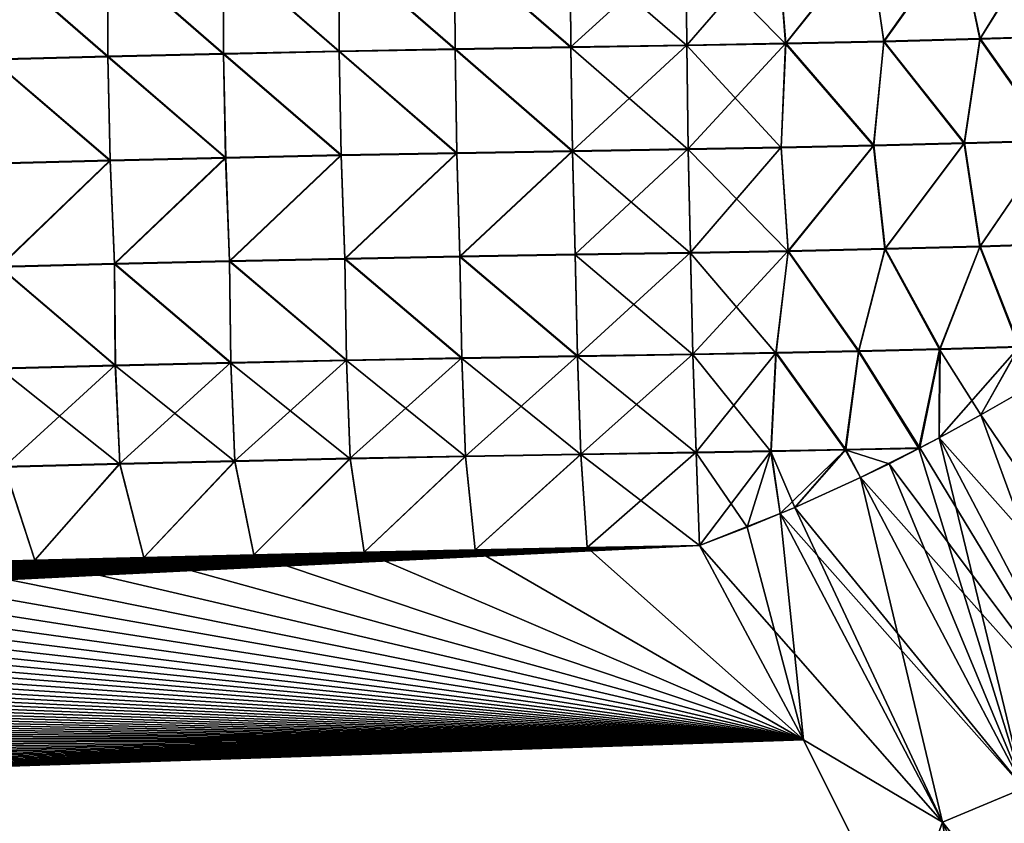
# Model space of a CAD drawing. Header units: metres. Extents: x -61 to 49, y -32 to 32.
# Tile 277 of 343: x 39.43 to 41.7, y 8.21 to 10.06. Entities that reach past the tile are written whole.
import ezdxf

# ---------------------------------------------------------------- set-up
doc = ezdxf.new("R2010")
doc.units = ezdxf.units.M
doc.layers.add('solid_K_27_40_10_000Y34', color=7, linetype='CONTINUOUS')

msp = doc.modelspace()

# ---------------------------------------------------------------- linework, layer by layer
at = {"layer": 'solid_K_27_40_10_000Y34'}
for points in [[(41.176464, 10.237328, -22.693737), (40.967422, 9.996959, -22.730373), (40.965145, 10.233539, -22.69595)], [(41.195183, 10.001067, -22.727312), (40.967422, 9.996959, -22.730373), (41.176464, 10.237328, -22.693737)], [(41.195183, 10.001067, -22.727312), (41.176464, 10.237328, -22.693737), (41.38628, 10.241897, -22.668592)], [(41.38699, 10.240508, 22.668768), (41.17683, 10.23593, 22.694006), (41.194984, 9.999634, 22.727448)], [(41.38699, 10.240508, 22.668768), (41.194984, 9.999634, 22.727448), (41.42067, 10.004619, 22.698399)], [(41.421078, 10.006058, -22.698193), (41.195183, 10.001067, -22.727312), (41.38628, 10.241897, -22.668592)], [(41.421078, 10.006058, -22.698193), (41.38628, 10.241897, -22.668592), (41.592106, 10.24719, -22.620815)], [(41.593143, 10.245813, 22.620827), (41.38699, 10.240508, 22.668768), (41.42067, 10.004619, 22.698399)], [(41.593143, 10.245813, 22.620827), (41.42067, 10.004619, 22.698399), (41.641533, 10.010419, 22.643723)], [(41.642132, 10.011866, -22.6434), (41.421078, 10.006058, -22.698193), (41.592106, 10.24719, -22.620815)], [(41.642132, 10.011866, -22.6434), (41.592106, 10.24719, -22.620815), (41.791512, 10.253147, -22.550968)], [(41.792839, 10.251784, 22.550747), (41.593143, 10.245813, 22.620827), (41.641533, 10.010419, 22.643723)], [(41.792839, 10.251784, 22.550747), (41.641533, 10.010419, 22.643723), (41.854668, 10.016959, 22.564144)], [(41.855438, 10.018414, -22.563656), (41.642132, 10.011866, -22.6434), (41.791512, 10.253147, -22.550968)], [(40.168262, 9.983141, -22.69355), (39.902027, 10.214033, -22.64599), (40.167763, 10.219719, -22.65901)], [(40.168289, 9.981753, 22.693668), (40.167782, 10.218363, 22.659292), (39.902046, 10.212693, 22.646269)], [(40.434624, 9.988289, -22.706173), (40.167763, 10.219719, -22.65901), (40.433533, 10.224865, -22.671679)], [(40.434624, 9.988289, -22.706173), (40.168262, 9.983141, -22.69355), (40.167763, 10.219719, -22.65901)], [(40.434647, 9.986887, 22.706293), (40.433548, 10.223493, 22.671963), (40.167782, 10.218363, 22.659292)], [(40.168289, 9.981753, 22.693668), (40.434647, 9.986887, 22.706293), (40.167782, 10.218363, 22.659292)], [(40.701012, 9.992894, -22.718447), (40.433533, 10.224865, -22.671679), (40.699326, 10.229471, -22.68399)], [(40.701012, 9.992894, -22.718447), (40.434624, 9.988289, -22.706173), (40.433533, 10.224865, -22.671679)], [(40.701031, 9.99148, 22.718567), (40.699337, 10.228083, 22.684278), (40.433548, 10.223493, 22.671963)], [(40.434647, 9.986887, 22.706293), (40.701031, 9.99148, 22.718567), (40.433548, 10.223493, 22.671963)], [(40.701012, 9.992894, -22.718447), (40.699326, 10.229471, -22.68399), (40.965145, 10.233539, -22.69595)], [(40.967442, 9.99553, 22.730494), (40.965153, 10.232134, 22.696239), (40.699337, 10.228083, 22.684278)], [(40.701031, 9.99148, 22.718567), (40.967442, 9.99553, 22.730494), (40.699337, 10.228083, 22.684278)], [(40.701012, 9.992894, -22.718447), (40.965145, 10.233539, -22.69595), (40.967422, 9.996959, -22.730373)], [(41.17683, 10.23593, 22.694006), (40.965153, 10.232134, 22.696239), (41.194984, 9.999634, 22.727448)], [(41.194984, 9.999634, 22.727448), (40.965153, 10.232134, 22.696239), (40.967442, 9.99553, 22.730494)], [(39.635632, 9.971218, -22.667261), (39.369362, 9.964439, -22.653595), (39.370636, 10.201035, -22.618887)], [(39.369396, 9.963094, 22.653713), (39.635662, 9.969858, 22.667379), (39.370663, 10.199727, 22.619162)], [(39.635632, 9.971218, -22.667261), (39.370636, 10.201035, -22.618887), (39.636314, 10.207806, -22.632614)], [(39.635662, 9.969858, 22.667379), (39.636341, 10.206482, 22.632891), (39.370663, 10.199727, 22.619162)], [(39.901932, 9.977451, -22.680578), (39.635632, 9.971218, -22.667261), (39.636314, 10.207806, -22.632614)], [(39.635662, 9.969858, 22.667379), (39.901962, 9.976078, 22.680698), (39.636341, 10.206482, 22.632891)], [(39.901932, 9.977451, -22.680578), (39.636314, 10.207806, -22.632614), (39.902027, 10.214033, -22.64599)], [(39.901962, 9.976078, 22.680698), (39.902046, 10.212693, 22.646269), (39.636341, 10.206482, 22.632891)], [(40.168262, 9.983141, -22.69355), (39.901932, 9.977451, -22.680578), (39.902027, 10.214033, -22.64599)], [(39.901962, 9.976078, 22.680698), (40.168289, 9.981753, 22.693668), (39.902046, 10.212693, 22.646269)], [(41.606224, 9.771751, -22.661924), (41.421078, 10.006058, -22.698193), (41.642132, 10.011866, -22.6434)], [(41.808601, 9.777748, -22.592434), (41.606224, 9.771751, -22.661924), (41.642132, 10.011866, -22.6434)], [(41.854668, 10.016959, 22.564144), (41.641533, 10.010419, 22.643723), (41.807655, 9.776284, 22.592775)], [(41.808601, 9.777748, -22.592434), (41.642132, 10.011866, -22.6434), (41.855438, 10.018414, -22.563656)], [(40.438877, 9.749329, -22.712309), (40.168262, 9.983141, -22.69355), (40.434624, 9.988289, -22.706173)], [(40.704922, 9.753924, -22.724499), (40.434624, 9.988289, -22.706173), (40.701012, 9.992894, -22.718447)], [(40.704922, 9.753924, -22.724499), (40.438877, 9.749329, -22.712309), (40.434624, 9.988289, -22.706173)], [(40.704948, 9.752503, 22.724449), (40.701031, 9.99148, 22.718567), (40.434647, 9.986887, 22.706293)], [(40.704922, 9.753924, -22.724499), (40.701012, 9.992894, -22.718447), (40.967422, 9.996959, -22.730373)], [(40.971016, 9.756545, 22.736298), (40.967442, 9.99553, 22.730494), (40.701031, 9.99148, 22.718567)], [(40.704948, 9.752503, 22.724449), (40.971016, 9.756545, 22.736298), (40.701031, 9.99148, 22.718567)], [(40.704922, 9.753924, -22.724499), (40.967422, 9.996959, -22.730373), (40.970989, 9.757978, -22.736347)], [(41.195183, 10.001067, -22.727312), (40.970989, 9.757978, -22.736347), (40.967422, 9.996959, -22.730373)], [(41.194984, 9.999634, 22.727448), (40.967442, 9.99553, 22.730494), (41.184769, 9.760371, 22.734262)], [(41.184769, 9.760371, 22.734262), (40.967442, 9.99553, 22.730494), (40.971016, 9.756545, 22.736298)], [(41.185005, 9.761809, -22.734295), (40.970989, 9.757978, -22.736347), (41.195183, 10.001067, -22.727312)], [(41.194984, 9.999634, 22.727448), (41.184769, 9.760371, 22.734262), (41.397072, 9.764973, 22.709431)], [(41.39756, 9.766418, -22.709393), (41.185005, 9.761809, -22.734295), (41.195183, 10.001067, -22.727312)], [(41.42067, 10.004619, 22.698399), (41.194984, 9.999634, 22.727448), (41.397072, 9.764973, 22.709431)], [(41.39756, 9.766418, -22.709393), (41.195183, 10.001067, -22.727312), (41.421078, 10.006058, -22.698193)], [(41.42067, 10.004619, 22.698399), (41.397072, 9.764973, 22.709431), (41.605495, 9.770297, 22.662088)], [(41.606224, 9.771751, -22.661924), (41.39756, 9.766418, -22.709393), (41.421078, 10.006058, -22.698193)], [(41.641533, 10.010419, 22.643723), (41.42067, 10.004619, 22.698399), (41.605495, 9.770297, 22.662088)], [(41.641533, 10.010419, 22.643723), (41.605495, 9.770297, 22.662088), (41.807655, 9.776284, 22.592775)], [(39.640911, 9.732292, -22.673702), (39.369362, 9.964439, -22.653595), (39.635632, 9.971218, -22.667261)], [(39.640953, 9.730922, 22.673656), (39.635662, 9.969858, 22.667379), (39.369396, 9.963094, 22.653713)], [(39.906872, 9.738513, -22.686911), (39.635632, 9.971218, -22.667261), (39.901932, 9.977451, -22.680578)], [(39.906872, 9.738513, -22.686911), (39.640911, 9.732292, -22.673702), (39.635632, 9.971218, -22.667261)], [(39.90691, 9.73713, 22.686865), (39.901962, 9.976078, 22.680698), (39.635662, 9.969858, 22.667379)], [(39.640953, 9.730922, 22.673656), (39.90691, 9.73713, 22.686865), (39.635662, 9.969858, 22.667379)], [(40.172859, 9.744191, -22.69978), (39.901932, 9.977451, -22.680578), (40.168262, 9.983141, -22.69355)], [(40.172859, 9.744191, -22.69978), (39.906872, 9.738513, -22.686911), (39.901932, 9.977451, -22.680578)], [(40.172894, 9.742796, 22.699732), (40.168289, 9.981753, 22.693668), (39.901962, 9.976078, 22.680698)], [(39.90691, 9.73713, 22.686865), (40.172894, 9.742796, 22.699732), (39.901962, 9.976078, 22.680698)], [(40.438877, 9.749329, -22.712309), (40.172859, 9.744191, -22.69978), (40.168262, 9.983141, -22.69355)], [(40.438908, 9.74792, 22.712261), (40.434647, 9.986887, 22.706293), (40.168289, 9.981753, 22.693668)], [(40.172894, 9.742796, 22.699732), (40.438908, 9.74792, 22.712261), (40.168289, 9.981753, 22.693668)], [(40.438908, 9.74792, 22.712261), (40.704948, 9.752503, 22.724449), (40.434647, 9.986887, 22.706293)], [(39.640911, 9.732292, -22.673702), (39.374985, 9.725527, -22.660156), (39.369362, 9.964439, -22.653595)], [(39.375031, 9.724169, 22.660112), (39.640953, 9.730922, 22.673656), (39.369396, 9.963094, 22.653713)], [(41.185005, 9.761809, -22.734295), (40.975796, 9.520012, -22.713787), (40.970989, 9.757978, -22.736347)], [(41.20079, 9.524065, -22.71092), (40.975796, 9.520012, -22.713787), (41.185005, 9.761809, -22.734295)], [(41.397072, 9.764973, 22.709431), (41.184769, 9.760371, 22.734262), (41.200451, 9.522641, 22.710724)], [(41.20079, 9.524065, -22.71092), (41.185005, 9.761809, -22.734295), (41.39756, 9.766418, -22.709393)], [(41.397072, 9.764973, 22.709431), (41.200451, 9.522641, 22.710724), (41.423306, 9.527546, 22.682535)], [(41.424004, 9.528979, -22.682625), (41.20079, 9.524065, -22.71092), (41.39756, 9.766418, -22.709393)], [(41.605495, 9.770297, 22.662088), (41.397072, 9.764973, 22.709431), (41.423306, 9.527546, 22.682535)], [(41.424004, 9.528979, -22.682625), (41.39756, 9.766418, -22.709393), (41.606224, 9.771751, -22.661924)], [(41.605495, 9.770297, 22.662088), (41.423306, 9.527546, 22.682535), (41.641525, 9.533247, 22.62936)], [(41.642563, 9.534694, -22.629265), (41.424004, 9.528979, -22.682625), (41.606224, 9.771751, -22.661924)], [(41.807655, 9.776284, 22.592775), (41.605495, 9.770297, 22.662088), (41.641525, 9.533247, 22.62936)], [(41.642563, 9.534694, -22.629265), (41.606224, 9.771751, -22.661924), (41.808601, 9.777748, -22.592434)], [(41.807655, 9.776284, 22.592775), (41.641525, 9.533247, 22.62936), (41.852325, 9.539672, 22.55188)], [(41.853664, 9.541133, -22.551527), (41.642563, 9.534694, -22.629265), (41.808601, 9.777748, -22.592434)], [(40.172859, 9.744191, -22.69978), (39.915981, 9.500618, -22.66485), (39.906872, 9.738513, -22.686911)], [(39.90691, 9.73713, 22.686865), (39.916027, 9.499247, 22.664639), (40.172894, 9.742796, 22.699732)], [(40.172859, 9.744191, -22.69978), (40.180893, 9.506274, -22.677578), (39.915981, 9.500618, -22.66485)], [(40.172894, 9.742796, 22.699732), (39.916027, 9.499247, 22.664639), (40.180939, 9.504891, 22.677364)], [(40.438877, 9.749329, -22.712309), (40.180893, 9.506274, -22.677578), (40.172859, 9.744191, -22.69978)], [(40.172894, 9.742796, 22.699732), (40.180939, 9.504891, 22.677364), (40.438908, 9.74792, 22.712261)], [(40.438877, 9.749329, -22.712309), (40.445835, 9.511393, -22.689978), (40.180893, 9.506274, -22.677578)], [(40.438908, 9.74792, 22.712261), (40.180939, 9.504891, 22.677364), (40.445873, 9.509998, 22.689762)], [(40.704922, 9.753924, -22.724499), (40.445835, 9.511393, -22.689978), (40.438877, 9.749329, -22.712309)], [(40.438908, 9.74792, 22.712261), (40.445873, 9.509998, 22.689762), (40.704948, 9.752503, 22.724449)], [(40.704922, 9.753924, -22.724499), (40.7108, 9.515971, -22.702047), (40.445835, 9.511393, -22.689978)], [(40.704948, 9.752503, 22.724449), (40.445873, 9.509998, 22.689762), (40.710838, 9.514566, 22.701828)], [(40.704922, 9.753924, -22.724499), (40.970989, 9.757978, -22.736347), (40.7108, 9.515971, -22.702047)], [(40.704948, 9.752503, 22.724449), (40.975826, 9.518596, 22.713566), (40.971016, 9.756545, 22.736298)], [(40.704948, 9.752503, 22.724449), (40.710838, 9.514566, 22.701828), (40.975826, 9.518596, 22.713566)], [(40.970989, 9.757978, -22.736347), (40.975796, 9.520012, -22.713787), (40.7108, 9.515971, -22.702047)], [(41.184769, 9.760371, 22.734262), (40.971016, 9.756545, 22.736298), (41.200451, 9.522641, 22.710724)], [(41.200451, 9.522641, 22.710724), (40.971016, 9.756545, 22.736298), (40.975826, 9.518596, 22.713566)], [(39.640911, 9.732292, -22.673702), (39.38625, 9.487683, -22.638407), (39.374985, 9.725527, -22.660156)], [(39.375031, 9.724169, 22.660112), (39.386303, 9.486334, 22.638201), (39.640953, 9.730922, 22.673656)], [(39.640911, 9.732292, -22.673702), (39.6511, 9.494421, -22.651793), (39.38625, 9.487683, -22.638407)], [(39.640953, 9.730922, 22.673656), (39.386303, 9.486334, 22.638201), (39.65115, 9.493061, 22.651585)], [(39.906872, 9.738513, -22.686911), (39.6511, 9.494421, -22.651793), (39.640911, 9.732292, -22.673702)], [(39.640953, 9.730922, 22.673656), (39.65115, 9.493061, 22.651585), (39.90691, 9.73713, 22.686865)], [(39.906872, 9.738513, -22.686911), (39.915981, 9.500618, -22.66485), (39.6511, 9.494421, -22.651793)], [(39.90691, 9.73713, 22.686865), (39.65115, 9.493061, 22.651585), (39.916027, 9.499247, 22.664639)], [(41.852325, 9.539672, 22.55188), (41.641525, 9.533247, 22.62936), (41.731415, 9.302295, 22.547428)], [(41.733212, 9.30373, -22.547174), (41.642563, 9.534694, -22.629265), (41.853664, 9.541133, -22.551527)], [(40.445835, 9.511393, -22.689978), (40.7108, 9.515971, -22.702047), (40.715977, 9.282393, -22.651297)], [(40.716022, 9.281023, 22.650913), (40.710838, 9.514566, 22.701828), (40.445873, 9.509998, 22.689762)], [(40.7108, 9.515971, -22.702047), (40.975796, 9.520012, -22.713787), (40.715977, 9.282393, -22.651297)], [(40.981808, 9.285081, 22.662624), (40.975826, 9.518596, 22.713566), (40.710838, 9.514566, 22.701828)], [(40.716022, 9.281023, 22.650913), (40.981808, 9.285081, 22.662624), (40.710838, 9.514566, 22.701828)], [(40.975796, 9.520012, -22.713787), (40.98177, 9.286461, -22.663013), (40.715977, 9.282393, -22.651297)], [(41.20079, 9.524065, -22.71092), (40.98177, 9.286461, -22.663013), (40.975796, 9.520012, -22.713787)], [(41.200451, 9.522641, 22.710724), (40.975826, 9.518596, 22.713566), (41.172573, 9.288466, 22.661638)], [(41.172573, 9.288466, 22.661638), (40.975826, 9.518596, 22.713566), (40.981808, 9.285081, 22.662624)], [(41.173023, 9.289856, -22.662001), (40.98177, 9.286461, -22.663013), (41.20079, 9.524065, -22.71092)], [(41.200451, 9.522641, 22.710724), (41.172573, 9.288466, 22.661638), (41.362312, 9.29249, 22.641954)], [(41.363239, 9.293892, -22.6422), (41.173023, 9.289856, -22.662001), (41.20079, 9.524065, -22.71092)], [(41.423306, 9.527546, 22.682535), (41.200451, 9.522641, 22.710724), (41.362312, 9.29249, 22.641954)], [(41.363239, 9.293892, -22.6422), (41.20079, 9.524065, -22.71092), (41.424004, 9.528979, -22.682625)], [(41.423306, 9.527546, 22.682535), (41.362312, 9.29249, 22.641954), (41.549194, 9.297115, 22.603762)], [(41.550575, 9.298532, -22.6038), (41.363239, 9.293892, -22.6422), (41.424004, 9.528979, -22.682625)], [(41.641525, 9.533247, 22.62936), (41.423306, 9.527546, 22.682535), (41.549194, 9.297115, 22.603762)], [(41.550575, 9.298532, -22.6038), (41.424004, 9.528979, -22.682625), (41.642563, 9.534694, -22.629265)], [(41.641525, 9.533247, 22.62936), (41.549194, 9.297115, 22.603762), (41.731415, 9.302295, 22.547428)], [(41.733212, 9.30373, -22.547174), (41.550575, 9.298532, -22.6038), (41.642563, 9.534694, -22.629265)], [(39.38625, 9.487683, -22.638407), (39.6511, 9.494421, -22.651793), (39.653088, 9.260673, -22.601194)], [(39.653141, 9.259343, 22.600822), (39.65115, 9.493061, 22.651585), (39.386303, 9.486334, 22.638201)], [(39.6511, 9.494421, -22.651793), (39.915981, 9.500618, -22.66485), (39.918766, 9.266921, -22.614206)], [(39.6511, 9.494421, -22.651793), (39.918766, 9.266921, -22.614206), (39.653088, 9.260673, -22.601194)], [(39.918819, 9.265582, 22.613831), (39.916027, 9.499247, 22.664639), (39.65115, 9.493061, 22.651585)], [(39.653141, 9.259343, 22.600822), (39.918819, 9.265582, 22.613831), (39.65115, 9.493061, 22.651585)], [(39.915981, 9.500618, -22.66485), (40.180893, 9.506274, -22.677578), (40.184475, 9.272623, -22.626894)], [(39.915981, 9.500618, -22.66485), (40.184475, 9.272623, -22.626894), (39.918766, 9.266921, -22.614206)], [(40.184525, 9.271274, 22.626516), (40.180939, 9.504891, 22.677364), (39.916027, 9.499247, 22.664639)], [(39.918819, 9.265582, 22.613831), (40.184525, 9.271274, 22.626516), (39.916027, 9.499247, 22.664639)], [(40.180893, 9.506274, -22.677578), (40.445835, 9.511393, -22.689978), (40.450214, 9.27778, -22.639257)], [(40.180893, 9.506274, -22.677578), (40.450214, 9.27778, -22.639257), (40.184475, 9.272623, -22.626894)], [(40.45026, 9.276421, 22.638876), (40.445873, 9.509998, 22.689762), (40.180939, 9.504891, 22.677364)], [(40.184525, 9.271274, 22.626516), (40.45026, 9.276421, 22.638876), (40.180939, 9.504891, 22.677364)], [(40.445835, 9.511393, -22.689978), (40.715977, 9.282393, -22.651297), (40.450214, 9.27778, -22.639257)], [(40.45026, 9.276421, 22.638876), (40.716022, 9.281023, 22.650913), (40.445873, 9.509998, 22.689762)], [(39.38625, 9.487683, -22.638407), (39.653088, 9.260673, -22.601194), (39.38744, 9.253877, -22.58786)], [(39.387501, 9.252558, 22.587492), (39.653141, 9.259343, 22.600822), (39.386303, 9.486334, 22.638201)], [(40.715977, 9.282393, -22.651297), (40.98177, 9.286461, -22.663013), (40.723656, 9.056583, -22.573122)], [(40.98177, 9.286461, -22.663013), (40.988827, 9.060661, -22.584751), (40.723656, 9.056583, -22.573122)], [(41.173023, 9.289856, -22.662001), (40.988827, 9.060661, -22.584751), (40.98177, 9.286461, -22.663013)], [(41.172573, 9.288466, 22.661638), (40.981808, 9.285081, 22.662624), (41.160664, 9.062366, 22.583868)], [(41.161537, 9.063708, -22.584375), (40.988827, 9.060661, -22.584751), (41.173023, 9.289856, -22.662001)], [(41.172573, 9.288466, 22.661638), (41.160664, 9.062366, 22.583868), (41.331692, 9.065935, 22.567793)], [(41.333466, 9.0673, -22.568094), (41.161537, 9.063708, -22.584375), (41.173023, 9.289856, -22.662001)], [(41.362312, 9.29249, 22.641954), (41.172573, 9.288466, 22.661638), (41.331692, 9.065935, 22.567793)], [(41.333466, 9.0673, -22.568094), (41.173023, 9.289856, -22.662001), (41.363239, 9.293892, -22.6422)], [(41.362312, 9.29249, 22.641954), (41.331692, 9.065935, 22.567793), (41.501392, 9.069182, 22.535547)], [(41.333466, 9.0673, -22.568094), (41.363239, 9.293892, -22.6422), (41.504044, 9.07056, -22.535473)], [(41.549194, 9.297115, 22.603762), (41.362312, 9.29249, 22.641954), (41.501392, 9.069182, 22.535547)], [(41.550575, 9.298532, -22.6038), (41.504044, 9.07056, -22.535473), (41.363239, 9.293892, -22.6422)], [(41.548347, 9.093876, 22.533607), (41.549194, 9.297115, 22.603762), (41.501392, 9.069182, 22.535547)], [(41.550575, 9.298532, -22.6038), (41.548347, 9.093878, -22.533607), (41.504044, 9.07056, -22.535473)], [(41.733212, 9.30373, -22.547174), (41.644363, 9.146505, -22.525549), (41.548347, 9.093878, -22.533607)], [(41.733212, 9.30373, -22.547174), (41.548347, 9.093878, -22.533607), (41.550575, 9.298532, -22.6038)], [(41.548347, 9.093876, 22.533607), (41.644363, 9.146503, 22.525547), (41.549194, 9.297115, 22.603762)], [(41.644363, 9.146503, 22.525547), (41.731415, 9.302295, 22.547428), (41.549194, 9.297115, 22.603762)], [(41.733212, 9.30373, -22.547174), (41.724663, 9.192889, -22.51445), (41.644363, 9.146505, -22.525549)], [(41.644363, 9.146503, 22.525547), (41.724667, 9.192887, 22.514448), (41.731415, 9.302295, 22.547428)], [(39.653088, 9.260673, -22.601194), (39.918766, 9.266921, -22.614206), (39.663235, 9.034812, -22.523449)], [(39.928356, 9.039791, 22.535809), (39.918819, 9.265582, 22.613831), (39.653141, 9.259343, 22.600822)], [(39.918766, 9.266921, -22.614206), (39.928295, 9.041075, -22.536341), (39.663235, 9.034812, -22.523449)], [(39.918766, 9.266921, -22.614206), (40.184475, 9.272623, -22.626894), (39.928295, 9.041075, -22.536341)], [(40.193443, 9.045496, 22.54838), (40.184525, 9.271274, 22.626516), (39.918819, 9.265582, 22.613831)], [(39.928356, 9.039791, 22.535809), (40.193443, 9.045496, 22.54838), (39.918819, 9.265582, 22.613831)], [(40.184475, 9.272623, -22.626894), (40.193386, 9.046791, -22.548916), (39.928295, 9.041075, -22.536341)], [(40.184475, 9.272623, -22.626894), (40.450214, 9.27778, -22.639257), (40.193386, 9.046791, -22.548916)], [(40.458561, 9.050656, 22.560637), (40.45026, 9.276421, 22.638876), (40.184525, 9.271274, 22.626516)], [(40.193443, 9.045496, 22.54838), (40.458561, 9.050656, 22.560637), (40.184525, 9.271274, 22.626516)], [(40.450214, 9.27778, -22.639257), (40.458508, 9.05196, -22.561178), (40.193386, 9.046791, -22.548916)], [(40.450214, 9.27778, -22.639257), (40.715977, 9.282393, -22.651297), (40.458508, 9.05196, -22.561178)], [(40.723705, 9.05527, 22.572577), (40.716022, 9.281023, 22.650913), (40.45026, 9.276421, 22.638876)], [(40.458561, 9.050656, 22.560637), (40.723705, 9.05527, 22.572577), (40.45026, 9.276421, 22.638876)], [(40.715977, 9.282393, -22.651297), (40.723656, 9.056583, -22.573122), (40.458508, 9.05196, -22.561178)], [(40.988873, 9.059338, 22.584202), (40.981808, 9.285081, 22.662624), (40.716022, 9.281023, 22.650913)], [(40.723705, 9.05527, 22.572577), (40.988873, 9.059338, 22.584202), (40.716022, 9.281023, 22.650913)], [(41.160664, 9.062366, 22.583868), (40.981808, 9.285081, 22.662624), (40.988873, 9.059338, 22.584202)], [(39.38744, 9.253877, -22.58786), (39.653088, 9.260673, -22.601194), (39.398209, 9.028, -22.510244)], [(39.6633, 9.033538, 22.522923), (39.653141, 9.259343, 22.600822), (39.387501, 9.252558, 22.587492)], [(39.398273, 9.026735, 22.509724), (39.6633, 9.033538, 22.522923), (39.387501, 9.252558, 22.587492)], [(39.653088, 9.260673, -22.601194), (39.663235, 9.034812, -22.523449), (39.398209, 9.028, -22.510244)], [(39.6633, 9.033538, 22.522923), (39.928356, 9.039791, 22.535809), (39.653141, 9.259343, 22.600822)], [(41.644363, 9.146505, -22.525549), (41.724663, 9.192889, -22.51445), (42.105343, 8.467021, -22.12405)], [(41.926567, 8.3742, 22.150015), (41.724667, 9.192887, 22.514448), (41.644363, 9.146503, 22.525547)], [(41.644363, 9.146505, -22.525549), (42.105343, 8.467021, -22.12405), (41.548347, 9.093878, -22.533607)], [(41.926567, 8.3742, 22.150015), (41.644363, 9.146503, 22.525547), (41.548347, 9.093876, 22.533607)], [(41.742668, 8.288297, 22.157238), (41.548347, 9.093876, 22.533607), (41.501392, 9.069182, 22.535547)], [(41.504044, 9.07056, -22.535473), (41.548347, 9.093878, -22.533607), (41.926567, 8.374198, -22.150015)], [(42.105343, 8.467021, -22.12405), (41.926567, 8.374198, -22.150015), (41.548347, 9.093878, -22.533607)], [(41.926567, 8.3742, 22.150015), (41.548347, 9.093876, 22.533607), (41.742668, 8.288297, 22.157238)], [(40.723656, 9.056583, -22.573122), (40.988827, 9.060661, -22.584751), (40.738171, 8.841388, -22.468582)], [(40.988827, 9.060661, -22.584751), (40.996845, 8.846045, -22.480244), (40.738171, 8.841388, -22.468582)], [(41.161537, 9.063708, -22.584375), (40.996845, 8.846045, -22.480244), (40.988827, 9.060661, -22.584751)], [(41.10643, 8.888341, 22.503822), (41.160664, 9.062366, 22.583868), (40.988873, 9.059338, 22.584202)], [(41.161537, 9.063708, -22.584375), (41.182465, 8.919559, -22.516403), (40.996845, 8.846045, -22.480244)], [(41.10643, 8.888341, 22.503822), (41.182468, 8.919558, 22.516403), (41.160664, 9.062366, 22.583868)], [(41.215919, 8.933801, 22.520964), (41.331692, 9.065935, 22.567793), (41.160664, 9.062366, 22.583868)], [(41.182468, 8.919558, 22.516403), (41.215919, 8.933801, 22.520964), (41.160664, 9.062366, 22.583868)], [(41.333466, 9.0673, -22.568094), (41.182465, 8.919559, -22.516403), (41.161537, 9.063708, -22.584375)], [(41.333466, 9.0673, -22.568094), (41.215919, 8.933803, -22.520964), (41.182465, 8.919559, -22.516403)], [(41.333466, 9.0673, -22.568094), (41.366993, 9.002453, -22.534258), (41.215919, 8.933803, -22.520964)], [(41.215919, 8.933801, 22.520964), (41.366993, 9.002451, 22.534256), (41.331692, 9.065935, 22.567793)], [(41.432755, 9.03441, 22.536148), (41.501392, 9.069182, 22.535547), (41.331692, 9.065935, 22.567793)], [(41.366993, 9.002451, 22.534256), (41.432755, 9.03441, 22.536148), (41.331692, 9.065935, 22.567793)], [(41.333466, 9.0673, -22.568094), (41.504044, 9.07056, -22.535473), (41.366993, 9.002453, -22.534258)], [(41.432755, 9.034412, -22.53615), (41.366993, 9.002453, -22.534258), (41.504044, 9.07056, -22.535473)], [(41.432755, 9.034412, -22.53615), (41.504044, 9.07056, -22.535473), (41.926567, 8.374198, -22.150015)], [(41.742668, 8.288297, 22.157238), (41.501392, 9.069182, 22.535547), (41.432755, 9.03441, 22.536148)], [(39.663235, 9.034812, -22.523449), (39.928295, 9.041075, -22.536341), (39.718933, 8.81906, -22.420412)], [(39.6633, 9.033538, 22.522923), (39.718872, 8.819059, 22.420408), (39.928356, 9.039791, 22.535809)], [(39.928356, 9.039791, 22.535809), (39.718872, 8.819059, 22.420408), (39.971375, 8.825196, 22.43268)], [(39.928295, 9.041075, -22.536341), (39.971424, 8.825196, -22.432682), (39.718933, 8.81906, -22.420412)], [(39.928295, 9.041075, -22.536341), (40.193386, 9.046791, -22.548916), (39.971424, 8.825196, -22.432682)], [(39.928356, 9.039791, 22.535809), (39.971375, 8.825196, 22.43268), (40.193443, 9.045496, 22.54838)], [(40.193443, 9.045496, 22.54838), (39.971375, 8.825196, 22.43268), (40.225422, 8.830963, 22.444798)], [(40.193386, 9.046791, -22.548916), (40.22546, 8.830963, -22.444799), (39.971424, 8.825196, -22.432682)], [(40.193386, 9.046791, -22.548916), (40.458508, 9.05196, -22.561178), (40.22546, 8.830963, -22.444799)], [(40.193443, 9.045496, 22.54838), (40.225422, 8.830963, 22.444798), (40.458561, 9.050656, 22.560637)], [(40.458561, 9.050656, 22.560637), (40.225422, 8.830963, 22.444798), (40.481018, 8.83636, 22.456766)], [(40.458508, 9.05196, -22.561178), (40.481041, 8.83636, -22.456766), (40.22546, 8.830963, -22.444799)], [(40.458508, 9.05196, -22.561178), (40.723656, 9.056583, -22.573122), (40.481041, 8.83636, -22.456766)], [(40.458561, 9.050656, 22.560637), (40.481018, 8.83636, 22.456766), (40.723705, 9.05527, 22.572577)], [(40.723705, 9.05527, 22.572577), (40.481018, 8.83636, 22.456766), (40.738159, 8.841388, 22.46858)], [(40.723656, 9.056583, -22.573122), (40.738171, 8.841388, -22.468582), (40.481041, 8.83636, -22.456766)], [(40.723705, 9.05527, 22.572577), (40.996845, 8.846045, 22.480244), (40.988873, 9.059338, 22.584202)], [(40.723705, 9.05527, 22.572577), (40.738159, 8.841388, 22.46858), (40.996845, 8.846045, 22.480244)], [(41.10643, 8.888341, 22.503822), (40.988873, 9.059338, 22.584202), (40.996845, 8.846045, 22.480244)], [(39.398273, 9.026735, 22.509724), (39.218506, 8.805674, 22.395416), (39.467918, 8.812551, 22.407988)], [(39.398209, 9.028, -22.510244), (39.467995, 8.812553, -22.407991), (39.218597, 8.805676, -22.39542)], [(39.398209, 9.028, -22.510244), (39.663235, 9.034812, -22.523449), (39.467995, 8.812553, -22.407991)], [(39.398273, 9.026735, 22.509724), (39.467918, 8.812551, 22.407988), (39.6633, 9.033538, 22.522923)], [(39.6633, 9.033538, 22.522923), (39.467918, 8.812551, 22.407988), (39.718872, 8.819059, 22.420408)], [(39.663235, 9.034812, -22.523449), (39.718933, 8.81906, -22.420412), (39.467995, 8.812553, -22.407991)], [(41.432755, 9.034412, -22.53615), (41.926567, 8.374198, -22.150015), (41.366993, 9.002453, -22.534258)], [(41.742668, 8.288297, 22.157238), (41.432755, 9.03441, 22.536148), (41.366993, 9.002451, 22.534256)], [(41.215919, 8.933803, -22.520964), (41.366993, 9.002453, -22.534258), (41.742668, 8.288295, -22.157236)], [(41.555538, 8.210201, 22.145645), (41.366993, 9.002451, 22.534256), (41.215919, 8.933801, 22.520964)], [(41.926567, 8.374198, -22.150015), (41.742668, 8.288295, -22.157236), (41.366993, 9.002453, -22.534258)], [(41.742668, 8.288297, 22.157238), (41.366993, 9.002451, 22.534256), (41.555538, 8.210201, 22.145645)], [(41.215919, 8.933803, -22.520964), (41.742668, 8.288295, -22.157236), (41.182465, 8.919559, -22.516403)], [(41.555538, 8.210201, 22.145645), (41.215919, 8.933801, 22.520964), (41.182468, 8.919558, 22.516403)], [(41.182465, 8.919559, -22.516403), (41.555538, 8.210199, -22.145645), (40.996845, 8.846045, -22.480244)], [(41.10643, 8.888341, 22.503822), (41.236309, 8.399214, 22.244579), (41.182468, 8.919558, 22.516403)], [(41.742668, 8.288295, -22.157236), (41.555538, 8.210199, -22.145645), (41.182465, 8.919559, -22.516403)], [(41.555538, 8.210201, 22.145645), (41.182468, 8.919558, 22.516403), (41.236309, 8.399214, 22.244579)], [(41.10643, 8.888341, 22.503822), (40.996845, 8.846045, 22.480244), (41.236309, 8.399214, 22.244579)], [(40.996845, 8.846045, 22.480244), (32.547909, 8.437215, 21.961292), (32.319763, 8.417823, 21.943043)], [(41.236309, 8.399214, 22.244579), (40.996845, 8.846045, 22.480244), (32.319763, 8.417823, 21.943043)], [(40.996845, 8.846045, 22.480244), (32.778397, 8.456243, 21.979458), (32.547909, 8.437215, 21.961292)], [(40.996845, 8.846045, 22.480244), (33.011303, 8.474882, 21.997532), (32.778397, 8.456243, 21.979458)], [(40.996845, 8.846045, 22.480244), (33.246708, 8.493114, 22.015501), (33.011303, 8.474882, 21.997532)], [(40.996845, 8.846045, 22.480244), (33.484554, 8.511077, 22.033438), (33.246708, 8.493114, 22.015501)], [(40.996845, 8.846045, 22.480244), (33.724743, 8.528857, 22.051386), (33.484554, 8.511077, 22.033438)], [(40.996845, 8.846045, 22.480244), (33.967239, 8.546419, 22.069323), (33.724743, 8.528857, 22.051386)], [(40.996845, 8.846045, 22.480244), (34.212006, 8.563727, 22.087225), (33.967239, 8.546419, 22.069323)], [(40.996845, 8.846045, 22.480244), (34.459003, 8.580744, 22.105072), (34.212006, 8.563727, 22.087225)], [(40.996845, 8.846045, 22.480244), (34.708195, 8.597434, 22.122843), (34.459003, 8.580744, 22.105072)], [(40.996845, 8.846045, 22.480244), (34.959541, 8.613762, 22.140512), (34.708195, 8.597434, 22.122843)], [(40.996845, 8.846045, 22.480244), (35.213005, 8.629691, 22.15806), (34.959541, 8.613762, 22.140512)], [(40.996845, 8.846045, 22.480244), (35.468548, 8.645185, 22.175463), (35.213005, 8.629691, 22.15806)], [(40.996845, 8.846045, 22.480244), (35.726135, 8.660209, 22.192699), (35.468548, 8.645185, 22.175463)], [(40.996845, 8.846045, 22.480244), (35.985725, 8.674726, 22.209745), (35.726135, 8.660209, 22.192699)], [(40.996845, 8.846045, 22.480244), (36.247284, 8.688703, 22.22658), (35.985725, 8.674726, 22.209745)], [(40.996845, 8.846045, 22.480244), (36.510769, 8.702101, 22.243177), (36.247284, 8.688703, 22.22658)], [(40.996845, 8.846045, 22.480244), (36.77615, 8.714887, 22.259518), (36.510769, 8.702101, 22.243177)], [(40.996845, 8.846045, 22.480244), (37.043407, 8.72705, 22.275591), (36.77615, 8.714887, 22.259518)], [(40.996845, 8.846045, 22.480244), (37.2789, 8.737277, 22.289492), (37.043407, 8.72705, 22.275591)], [(40.996845, 8.846045, 22.480244), (37.515942, 8.747129, 22.303247), (37.2789, 8.737277, 22.289492)], [(40.996845, 8.846045, 22.480244), (37.754524, 8.75661, 22.316856), (37.515942, 8.747129, 22.303247)], [(40.996845, 8.846045, 22.480244), (37.994656, 8.765717, 22.330318), (37.754524, 8.75661, 22.316856)], [(40.996845, 8.846045, 22.480244), (38.236336, 8.774452, 22.343636), (37.994656, 8.765717, 22.330318)], [(40.996845, 8.846045, 22.480244), (38.479557, 8.782815, 22.356804), (38.236336, 8.774452, 22.343636)], [(40.996845, 8.846045, 22.480244), (38.724327, 8.790806, 22.369823), (38.479557, 8.782815, 22.356804)], [(40.996845, 8.846045, 22.480244), (38.970646, 8.798426, 22.382694), (38.724327, 8.790806, 22.369823)], [(40.996845, 8.846045, 22.480244), (39.218506, 8.805674, 22.395416), (38.970646, 8.798426, 22.382694)], [(40.996845, 8.846045, 22.480244), (39.467918, 8.812551, 22.407988), (39.218506, 8.805674, 22.395416)], [(40.996845, 8.846045, 22.480244), (39.718872, 8.819059, 22.420408), (39.467918, 8.812551, 22.407988)], [(40.996845, 8.846045, 22.480244), (39.971375, 8.825196, 22.43268), (39.718872, 8.819059, 22.420408)], [(40.996845, 8.846045, 22.480244), (40.225422, 8.830963, 22.444798), (39.971375, 8.825196, 22.43268)], [(40.996845, 8.846045, 22.480244), (40.481018, 8.83636, 22.456766), (40.225422, 8.830963, 22.444798)], [(41.236313, 8.399209, -22.244576), (40.22546, 8.830963, -22.444799), (40.481041, 8.83636, -22.456766)], [(40.996845, 8.846045, 22.480244), (40.738159, 8.841388, 22.46858), (40.481018, 8.83636, 22.456766)], [(41.236313, 8.399209, -22.244576), (40.481041, 8.83636, -22.456766), (40.738171, 8.841388, -22.468582)], [(41.236313, 8.399209, -22.244576), (40.738171, 8.841388, -22.468582), (40.996845, 8.846045, -22.480244)], [(41.555538, 8.210199, -22.145645), (41.236313, 8.399209, -22.244576), (40.996845, 8.846045, -22.480244)], [(41.236313, 8.399209, -22.244576), (39.218597, 8.805676, -22.39542), (39.467995, 8.812553, -22.407991)], [(41.236313, 8.399209, -22.244576), (39.467995, 8.812553, -22.407991), (39.718933, 8.81906, -22.420412)], [(41.236313, 8.399209, -22.244576), (39.718933, 8.81906, -22.420412), (39.971424, 8.825196, -22.432682)], [(41.236313, 8.399209, -22.244576), (39.971424, 8.825196, -22.432682), (40.22546, 8.830963, -22.444799)], [(41.236313, 8.399209, -22.244576), (38.479694, 8.782819, -22.35681), (38.724449, 8.790809, -22.369829)], [(41.236313, 8.399209, -22.244576), (38.724449, 8.790809, -22.369829), (38.970749, 8.798428, -22.3827)], [(41.236313, 8.399209, -22.244576), (38.970749, 8.798428, -22.3827), (39.218597, 8.805676, -22.39542)], [(41.236313, 8.399209, -22.244576), (37.754711, 8.756617, -22.316866), (37.994823, 8.765723, -22.330328)], [(41.236313, 8.399209, -22.244576), (37.994823, 8.765723, -22.330328), (38.236485, 8.774457, -22.343643)], [(41.236313, 8.399209, -22.244576), (38.236485, 8.774457, -22.343643), (38.479694, 8.782819, -22.35681)], [(41.236313, 8.399209, -22.244576), (37.279121, 8.737287, -22.289505), (37.51614, 8.747138, -22.303259)], [(41.236313, 8.399209, -22.244576), (37.51614, 8.747138, -22.303259), (37.754711, 8.756617, -22.316866)], [(41.236313, 8.399209, -22.244576), (36.776405, 8.714899, -22.259533), (37.043644, 8.727061, -22.275604)], [(41.236313, 8.399209, -22.244576), (37.043644, 8.727061, -22.275604), (37.279121, 8.737287, -22.289505)], [(41.236313, 8.399209, -22.244576), (36.247585, 8.688719, -22.226599), (36.511051, 8.702115, -22.243195)], [(41.236313, 8.399209, -22.244576), (36.511051, 8.702115, -22.243195), (36.776405, 8.714899, -22.259533)], [(41.236313, 8.399209, -22.244576), (35.726486, 8.66023, -22.192724), (35.986053, 8.674745, -22.209768)], [(41.236313, 8.399209, -22.244576), (35.986053, 8.674745, -22.209768), (36.247585, 8.688719, -22.226599)], [(41.236313, 8.399209, -22.244576), (35.468929, 8.645208, -22.175489), (35.726486, 8.66023, -22.192724)], [(41.236313, 8.399209, -22.244576), (34.959972, 8.61379, -22.140543), (35.213409, 8.629716, -22.158089)], [(41.236313, 8.399209, -22.244576), (35.213409, 8.629716, -22.158089), (35.468929, 8.645208, -22.175489)], [(41.236313, 8.399209, -22.244576), (34.708656, 8.597466, -22.122875), (34.959972, 8.61379, -22.140543)], [(41.236313, 8.399209, -22.244576), (34.459492, 8.580778, -22.105108), (34.708656, 8.597466, -22.122875)], [(41.236313, 8.399209, -22.244576), (33.967781, 8.546458, -22.069363), (34.212521, 8.563764, -22.087263)], [(41.236313, 8.399209, -22.244576), (34.212521, 8.563764, -22.087263), (34.459492, 8.580778, -22.105108)], [(41.236313, 8.399209, -22.244576), (33.725307, 8.528899, -22.051428), (33.967781, 8.546458, -22.069363)], [(41.236313, 8.399209, -22.244576), (33.485142, 8.511122, -22.033484), (33.725307, 8.528899, -22.051428)], [(41.236313, 8.399209, -22.244576), (33.247318, 8.493162, -22.015549), (33.485142, 8.511122, -22.033484)], [(41.236313, 8.399209, -22.244576), (32.779049, 8.456296, -21.979509), (33.011936, 8.474933, -21.99758)], [(41.236313, 8.399209, -22.244576), (33.011936, 8.474933, -21.99758), (33.247318, 8.493162, -22.015549)], [(41.236313, 8.399209, -22.244576), (32.54858, 8.437271, -21.961346), (32.779049, 8.456296, -21.979509)], [(41.236313, 8.399209, -22.244576), (32.320457, 8.417882, -21.9431), (32.54858, 8.437271, -21.961346)], [(41.236309, 8.399214, 22.244579), (32.319763, 8.417823, 21.943043), (32.093891, 8.398087, 21.924723)], [(41.236313, 8.399209, -22.244576), (32.094604, 8.398149, -21.924782), (32.320457, 8.417882, -21.9431)], [(41.236309, 8.399214, 22.244579), (28.25972, 7.989987, 21.582033), (28.038486, 7.961891, 21.560411)], [(41.461033, 7.948577, 22.022573), (41.236309, 8.399214, 22.244579), (28.038486, 7.961891, 21.560411)], [(41.236309, 8.399214, 22.244579), (28.483166, 8.017868, 21.603685), (28.25972, 7.989987, 21.582033)], [(41.236309, 8.399214, 22.244579), (28.70891, 8.045508, 21.625359), (28.483166, 8.017868, 21.603685)], [(41.236309, 8.399214, 22.244579), (28.937033, 8.072885, 21.647041), (28.70891, 8.045508, 21.625359)], [(41.236309, 8.399214, 22.244579), (29.167622, 8.099971, 21.668722), (28.937033, 8.072885, 21.647041)], [(41.236309, 8.399214, 22.244579), (29.400761, 8.126743, 21.69039), (29.167622, 8.099971, 21.668722)], [(41.236309, 8.399214, 22.244579), (29.636532, 8.153178, 21.712034), (29.400761, 8.126743, 21.69039)], [(41.236309, 8.399214, 22.244579), (29.875019, 8.179252, 21.733644), (29.636532, 8.153178, 21.712034)], [(41.236309, 8.399214, 22.244579), (30.116247, 8.204956, 21.755215), (29.875019, 8.179252, 21.733644)], [(41.236309, 8.399214, 22.244579), (30.359694, 8.230451, 21.776806), (30.116247, 8.204956, 21.755215)], [(41.236309, 8.399214, 22.244579), (30.605316, 8.255748, 21.798422), (30.359694, 8.230451, 21.776806)], [(41.236309, 8.399214, 22.244579), (30.853233, 8.28081, 21.820049), (30.605316, 8.255748, 21.798422)], [(41.236309, 8.399214, 22.244579), (31.103563, 8.305605, 21.841669), (30.853233, 8.28081, 21.820049)], [(41.236309, 8.399214, 22.244579), (31.356424, 8.330096, 21.86327), (31.103563, 8.305605, 21.841669)], [(41.236309, 8.399214, 22.244579), (31.611935, 8.354249, 21.884832), (31.356424, 8.330096, 21.86327)], [(41.236309, 8.399214, 22.244579), (31.870216, 8.378028, 21.906342), (31.611935, 8.354249, 21.884832)], [(41.236309, 8.399214, 22.244579), (32.093891, 8.398087, 21.924723), (31.870216, 8.378028, 21.906342)], [(41.46104, 7.948564, -22.022568), (31.870947, 8.378094, -21.906401), (32.094604, 8.398149, -21.924782)], [(41.236313, 8.399209, -22.244576), (41.46104, 7.948564, -22.022568), (32.094604, 8.398149, -21.924782)], [(41.555538, 8.210201, 22.145645), (41.236309, 8.399214, 22.244579), (41.461033, 7.948577, 22.022573)], [(41.555538, 8.210199, -22.145645), (41.46104, 7.948564, -22.022568), (41.236313, 8.399209, -22.244576)], [(41.46104, 7.948564, -22.022568), (31.612688, 8.354319, -21.884895), (31.870947, 8.378094, -21.906401)], [(41.46104, 7.948564, -22.022568), (31.357197, 8.33017, -21.863335), (31.612688, 8.354319, -21.884895)], [(41.46104, 7.948564, -22.022568), (31.104357, 8.305682, -21.841738), (31.357197, 8.33017, -21.863335)], [(41.46104, 7.948564, -22.022568), (30.854048, 8.280891, -21.82012), (31.104357, 8.305682, -21.841738)], [(41.46104, 7.948564, -22.022568), (30.60615, 8.255833, -21.798496), (30.854048, 8.280891, -21.82012)], [(41.742668, 8.288297, 22.157238), (41.555538, 8.210201, 22.145645), (41.899025, 7.474545, 21.801493)], [(41.742668, 8.288295, -22.157236), (42.088619, 7.547163, -21.807104), (41.555538, 8.210199, -22.145645)], [(41.46104, 7.948564, -22.022568), (30.360548, 8.23054, -21.776882), (30.60615, 8.255833, -21.798496)], [(41.46104, 7.948564, -22.022568), (30.117123, 8.20505, -21.755293), (30.360548, 8.23054, -21.776882)], [(41.555538, 8.210201, 22.145645), (41.461033, 7.948577, 22.022573), (41.670872, 7.494667, 21.814184)], [(41.555538, 8.210199, -22.145645), (41.899025, 7.474545, -21.801493), (41.46104, 7.948564, -22.022568)], [(41.899025, 7.474545, 21.801493), (41.555538, 8.210201, 22.145645), (41.670872, 7.494667, 21.814184)], [(42.088619, 7.547163, -21.807104), (41.899025, 7.474545, -21.801493), (41.555538, 8.210199, -22.145645)]]:
    msp.add_3dface(points, dxfattribs=at)

doc.saveas('drawing.dxf')
